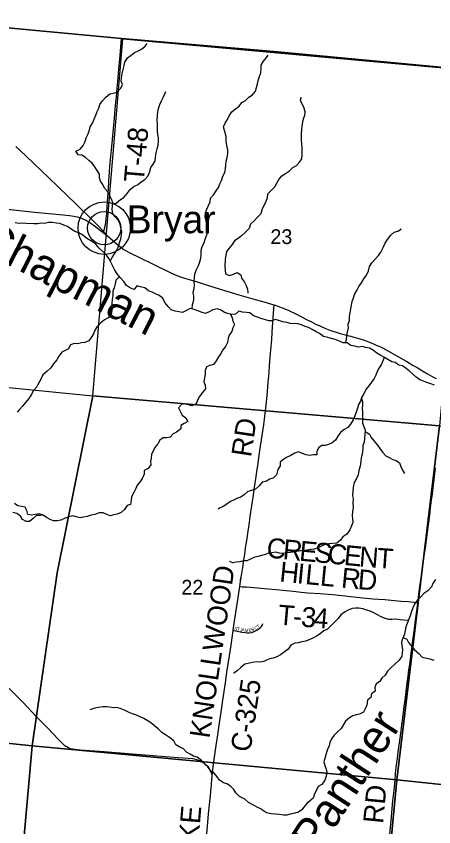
# Model space of a CAD drawing. Extents: x 1410790 to 1770854, y 566777 to 831614.
# Drawn here: x 1579614 to 1585877, y 730938 to 743103 of the extents above; entities that cross this region are included whole.
import ezdxf

# ---------------------------------------------------------------- set-up
doc = ezdxf.new("R2010")
doc.units = 0
for name, color, linetype in [('GM_X_Adjacent_County', 7, 'Continuous'), ('GM_X_County', 7, 'Continuous'), ('GM_X_County_Road', 7, 'Continuous'), ('GM_X_County_Road_Text', 7, 'Continuous'), ('GM_X_Minor_River', 7, 'Continuous'), ('GM_X_Minor_River_Text', 7, 'Continuous'), ('GM_X_Section', 7, 'Continuous'), ('GM_X_Section_Text', 7, 'Continuous'), ('GM_X_Township', 7, 'Continuous'), ('GM_X_Township_Road', 7, 'Continuous'), ('GM_X_Township_Road_Text', 7, 'Continuous'), ('GM_X_Township_Subdivision', 7, 'Continuous'), ('GM_X_Township_Subdivision_Text', 7, 'Continuous'), ('GM_X_Unincorporated', 7, 'Continuous'), ('GM_X_Unincorporated_Location', 7, 'Continuous'), ('GM_X_Unincorporated_Text', 7, 'Continuous')]:
    doc.layers.add(name, color=color, linetype=linetype)

msp = doc.modelspace()

# ---------------------------------------------------------------- linework, layer by layer
at = {"layer": 'GM_X_Adjacent_County'}
msp.add_lwpolyline([(1573718, 743486), (1578363, 743031), (1581192, 742769), (1583476, 742573), (1586458, 742292)], dxfattribs=at)
at = {"layer": 'GM_X_County'}
msp.add_lwpolyline([(1573718, 743486), (1578363, 743031), (1581192, 742769), (1583476, 742573), (1586458, 742292)], dxfattribs=at)
at = {"layer": 'GM_X_County_Road'}
for points in [[(1580926, 739865), (1580912, 739881), (1580857, 739944), (1580800, 740003), (1580682, 740116), (1580600, 740196), (1580518, 740276), (1580376, 740412), (1580246, 740537), (1580094, 740685), (1579999, 740776), (1579870, 740901), (1579668, 741093), (1579608, 741149)], [(1579485, 740206), (1579844, 740169), (1580105, 740143), (1580317, 740121), (1580415, 740110), (1580479, 740100), (1580527, 740090), (1580574, 740077), (1580605, 740066), (1580649, 740045), (1580692, 740022), (1580733, 739996), (1580786, 739958), (1580878, 739889), (1580956, 739829)], [(1580956, 739829), (1580926, 739865)], [(1580956, 739829), (1581019, 739777), (1581143, 739668), (1581181, 739635), (1581220, 739607), (1581262, 739581), (1581320, 739550), (1581452, 739485), (1581925, 739257), (1582000, 739222), (1582061, 739198), (1582139, 739172), (1582312, 739120), (1582594, 739033), (1582955, 738922), (1583128, 738871), (1583397, 738796), (1583475, 738772), (1583484, 738769)], [(1582967, 734544), (1582972, 734579), (1582985, 734671), (1582980, 734637), (1582996, 734737), (1583011, 734831), (1583029, 734944), (1583041, 735025), (1583055, 735123), (1583068, 735204), (1583082, 735301), (1583094, 735382), (1583106, 735463), (1583125, 735593), (1583148, 735755), (1583172, 735917), (1583184, 735998), (1583198, 736096), (1583213, 736193), (1583230, 736307), (1583237, 736355), (1583248, 736437), (1583269, 736583), (1583278, 736648), (1583293, 736745), (1583312, 736875), (1583326, 736972), (1583344, 737102), (1583363, 737265), (1583377, 737412), (1583394, 737608), (1583407, 737756), (1583415, 737854), (1583425, 737985), (1583438, 738148), (1583446, 738246), (1583455, 738360), (1583464, 738508), (1583474, 738639), (1583478, 738704), (1583484, 738769)], [(1583484, 738769), (1583537, 738751), (1583644, 738711), (1583705, 738686), (1583809, 738638), (1583895, 738593), (1583980, 738548), (1584035, 738519), (1584107, 738481), (1584167, 738454), (1584242, 738423), (1584319, 738393), (1584365, 738377), (1584411, 738361), (1584474, 738343), (1584551, 738321), (1584601, 738308), (1584632, 738300), (1584679, 738287), (1584711, 738278), (1584740, 738269), (1584818, 738245), (1584848, 738235), (1584896, 738217), (1584939, 738200), (1584984, 738181), (1585023, 738163), (1585044, 738154), (1585085, 738135), (1585171, 738089), (1585300, 738017), (1585471, 737919), (1585569, 737862), (1585626, 737829), (1585683, 737795), (1585783, 737738), (1585854, 737696), (1585911, 737667)], [(1582869, 733885), (1582870, 733894), (1582890, 734024), (1582942, 734381), (1582967, 734544)], [(1582553, 731693), (1582553, 731703), (1582557, 731732), (1582564, 731798), (1582579, 731912), (1582612, 732156), (1582636, 732318), (1582663, 732497), (1582691, 732692), (1582713, 732838), (1582752, 733098), (1582780, 733293), (1582802, 733439), (1582836, 733666), (1582869, 733885)], [(1582553, 731693), (1582553, 731703), (1582551, 731718), (1582548, 731734), (1582540, 731752), (1582534, 731767), (1582526, 731782), (1582518, 731797), (1582508, 731810), (1582487, 731836), (1582463, 731859), (1582439, 731882), (1582412, 731902), (1582384, 731920), (1582370, 731928), (1582354, 731934), (1582339, 731940), (1582323, 731945), (1582290, 731952), (1582258, 731957), (1582192, 731963), (1582045, 731973), (1581669, 732002), (1581358, 732027), (1580933, 732061), (1580573, 732088), (1580492, 732096), (1580460, 732101), (1580429, 732109), (1580414, 732114), (1580399, 732121), (1580371, 732136), (1580358, 732145), (1580345, 732155), (1580309, 732188), (1580239, 732257), (1580091, 732411), (1579909, 732600), (1579716, 732801), (1579465, 733060)], [(1582421, 730244), (1582423, 730265), (1582440, 730461), (1582459, 730673), (1582489, 731000), (1582500, 731130), (1582527, 731408), (1582538, 731522), (1582543, 731571), (1582550, 731653), (1582553, 731686), (1582553, 731693)]]:
    msp.add_lwpolyline(points, dxfattribs=at)
at = {"layer": 'GM_X_Minor_River'}
for points in [[(1581025, 739429), (1581054, 739483), (1581087, 739535), (1581121, 739590), (1581150, 739647), (1581163, 739703), (1581185, 739762), (1581194, 739820), (1581196, 739870), (1581183, 739930), (1581173, 739983), (1581142, 740040), (1581096, 740093), (1581061, 740144), (1581053, 740202), (1581058, 740256), (1581061, 740308), (1581039, 740367), (1581012, 740417), (1580984, 740472), (1580937, 740523), (1580911, 740576), (1580878, 740627), (1580865, 740677), (1580861, 740731), (1580826, 740788), (1580794, 740841), (1580755, 740896), (1580704, 740936), (1580648, 740985), (1580597, 741019), (1580545, 741024), (1580510, 741077), (1580571, 741109), (1580618, 741162), (1580646, 741221), (1580665, 741275), (1580686, 741328), (1580708, 741380), (1580721, 741444), (1580759, 741499), (1580784, 741560), (1580810, 741616), (1580827, 741671), (1580852, 741722), (1580868, 741780), (1580909, 741835), (1580958, 741888), (1581017, 741936), (1581070, 741949), (1581126, 741962), (1581181, 742024), (1581209, 742077), (1581190, 742128), (1581191, 742178), (1581205, 742240), (1581220, 742303), (1581232, 742361), (1581243, 742413), (1581285, 742480), (1581336, 742520), (1581386, 742557), (1581441, 742584), (1581493, 742606), (1581550, 742651), (1581577, 742694)], [(1582252, 738710), (1582257, 738775), (1582279, 738839), (1582280, 738897), (1582266, 738961), (1582281, 739015), (1582289, 739067), (1582284, 739125), (1582290, 739183), (1582295, 739237), (1582318, 739300), (1582346, 739360), (1582369, 739419), (1582385, 739471), (1582386, 739523), (1582388, 739591), (1582405, 739648), (1582435, 739704), (1582446, 739755), (1582469, 739807), (1582489, 739870), (1582474, 739931), (1582470, 739985), (1582461, 740039), (1582446, 740090), (1582452, 740151), (1582475, 740207), (1582497, 740260), (1582522, 740318), (1582528, 740370), (1582571, 740421), (1582612, 740480), (1582647, 740533), (1582669, 740586), (1582692, 740638), (1582714, 740703), (1582745, 740756), (1582754, 740814), (1582760, 740868), (1582765, 740926), (1582779, 740982), (1582786, 741035), (1582786, 741097), (1582773, 741164), (1582763, 741232), (1582761, 741288), (1582754, 741338), (1582737, 741389), (1582723, 741443), (1582750, 741499), (1582783, 741554), (1582807, 741609), (1582848, 741666), (1582903, 741715), (1582956, 741752), (1582997, 741807), (1583048, 741835), (1583101, 741886), (1583160, 741922), (1583205, 741979), (1583217, 742031), (1583232, 742087), (1583241, 742138), (1583263, 742200), (1583282, 742251), (1583286, 742315), (1583289, 742369), (1583325, 742428), (1583370, 742481), (1583393, 742518)], [(1581060, 740291), (1581113, 740295), (1581176, 740353), (1581227, 740384), (1581280, 740440), (1581324, 740503), (1581381, 740552), (1581435, 740570), (1581490, 740617), (1581543, 740652), (1581588, 740702), (1581612, 740756), (1581631, 740831), (1581667, 740883), (1581696, 740934), (1581705, 740988), (1581715, 741051), (1581730, 741111), (1581742, 741167), (1581749, 741227), (1581749, 741277), (1581740, 741329), (1581731, 741385), (1581735, 741441), (1581734, 741491), (1581728, 741541), (1581735, 741611), (1581739, 741667), (1581748, 741719), (1581770, 741779), (1581791, 741832), (1581820, 741885), (1581843, 741939), (1581856, 741972)], [(1583433, 740482), (1583495, 740541), (1583521, 740599), (1583554, 740654), (1583597, 740707), (1583652, 740742), (1583714, 740783), (1583765, 740830), (1583820, 740860), (1583863, 740911), (1583896, 740963), (1583904, 741017), (1583905, 741077), (1583902, 741131), (1583900, 741193), (1583891, 741244), (1583894, 741344), (1583897, 741400), (1583902, 741460), (1583914, 741512), (1583921, 741564), (1583944, 741617), (1583950, 741670), (1583935, 741724), (1583908, 741777), (1583877, 741832), (1583889, 741884), (1583887, 741886)], [(1583433, 740482), (1583383, 740433), (1583376, 740376), (1583360, 740322), (1583333, 740269), (1583302, 740211), (1583282, 740138), (1583235, 740087), (1583181, 740032), (1583126, 739984), (1583110, 739916), (1583055, 739861), (1582994, 739807), (1582943, 739766), (1582888, 739732), (1582851, 739677), (1582810, 739622), (1582770, 739571), (1582757, 739517), (1582747, 739453), (1582745, 739345), (1582749, 739293), (1582754, 739237), (1582811, 739213), (1582871, 739230), (1582928, 739256), (1582981, 739221), (1582994, 739169), (1583036, 739111), (1583065, 739061), (1583081, 739006), (1583086, 738954), (1583086, 738945)], [(1583404, 738531), (1583339, 738549), (1583283, 738566), (1583232, 738588), (1583173, 738607), (1583120, 738649), (1583068, 738658), (1583008, 738662), (1582955, 738675), (1582904, 738632), (1582848, 738628), (1582788, 738639), (1582737, 738657), (1582686, 738690), (1582627, 738710), (1582562, 738695), (1582508, 738665), (1582455, 738640), (1582402, 738656), (1582340, 738679), (1582281, 738701), (1582224, 738718), (1582169, 738684), (1582108, 738657), (1582051, 738665), (1581999, 738676), (1581940, 738694), (1581893, 738745), (1581845, 738806), (1581811, 738873), (1581758, 738913), (1581702, 738934), (1581651, 738959), (1581600, 738981), (1581541, 739026), (1581478, 739040), (1581422, 739057), (1581383, 739002), (1581326, 739022), (1581267, 739062), (1581226, 739119), (1581180, 739174), (1581128, 739235), (1581091, 739290), (1581068, 739341), (1581032, 739412), (1581010, 739463), (1580969, 739516), (1580919, 739569), (1580858, 739623), (1580810, 739680), (1580759, 739715), (1580672, 739766), (1580612, 739819), (1580555, 739851), (1580493, 739872), (1580438, 739908), (1580382, 739949), (1580326, 739967), (1580267, 739990), (1580215, 739996), (1580158, 740009), (1580100, 740005), (1580038, 739994), (1579982, 739996), (1579932, 739989), (1579878, 739987), (1579762, 739990), (1579710, 739995), (1579652, 739992), (1579599, 740000)], [(1584554, 738200), (1584567, 738253), (1584573, 738305), (1584584, 738362), (1584596, 738424), (1584595, 738483), (1584614, 738534), (1584614, 738594), (1584623, 738650), (1584633, 738712), (1584642, 738768), (1584651, 738820), (1584671, 738876), (1584694, 738935), (1584728, 738997), (1584751, 739048), (1584793, 739102), (1584830, 739161), (1584866, 739218), (1584899, 739283), (1584915, 739345), (1584946, 739403), (1584996, 739456), (1585045, 739511), (1585080, 739562), (1585116, 739631), (1585146, 739695), (1585181, 739752), (1585231, 739819), (1585282, 739860), (1585335, 739879), (1585385, 739909), (1585379, 739906)], [(1581161, 739196), (1581109, 739142), (1581096, 739088), (1581082, 739026), (1581065, 738975), (1581063, 738911), (1581054, 738851), (1581050, 738793), (1581045, 738735), (1581048, 738685), (1581038, 738633), (1580991, 738574), (1580936, 738544), (1580883, 738503), (1580828, 738446), (1580793, 738393), (1580771, 738336), (1580740, 738283), (1580705, 738230), (1580644, 738205), (1580592, 738200), (1580532, 738188), (1580476, 738189), (1580422, 738167), (1580398, 738111), (1580348, 738085), (1580297, 738062), (1580254, 738003), (1580225, 737948), (1580175, 737887), (1580134, 737826), (1580076, 737778), (1580013, 737723), (1579982, 737658), (1579946, 737595), (1579925, 737541), (1579875, 737487), (1579836, 737422), (1579802, 737364), (1579708, 737251), (1579661, 737200), (1579626, 737161)], [(1582830, 738631), (1582853, 738578), (1582865, 738527), (1582886, 738477), (1582863, 738425), (1582849, 738372), (1582808, 738317), (1582793, 738265), (1582783, 738205), (1582754, 738146), (1582713, 738095), (1582681, 738042), (1582650, 737991), (1582613, 737933), (1582571, 737875), (1582519, 737860), (1582469, 737841), (1582447, 737784), (1582448, 737728), (1582436, 737676), (1582427, 737618), (1582446, 737566), (1582452, 737509), (1582405, 737451), (1582363, 737398), (1582334, 737340), (1582311, 737285), (1582248, 737256), (1582193, 737272), (1582141, 737285), (1582091, 737277), (1582048, 737226), (1582074, 737173), (1582105, 737114), (1582158, 737075), (1582186, 737022), (1582131, 736991), (1582081, 736959), (1582083, 736908), (1582020, 736860), (1581968, 736835), (1581921, 736783), (1581870, 736774), (1581817, 736775), (1581766, 736739), (1581737, 736685), (1581691, 736628), (1581645, 736526), (1581639, 736470), (1581628, 736418), (1581631, 736368), (1581591, 736315), (1581535, 736284), (1581533, 736230), (1581506, 736175), (1581477, 736124), (1581429, 736065), (1581408, 736013), (1581377, 735954), (1581343, 735891), (1581340, 735833), (1581330, 735775), (1581280, 735761), (1581240, 735702), (1581189, 735653), (1581129, 735628), (1581079, 735618), (1581024, 735605), (1580973, 735624), (1580918, 735650), (1580856, 735648), (1580793, 735627), (1580739, 735617), (1580679, 735594), (1580625, 735586), (1580571, 735577), (1580513, 735592), (1580462, 735606), (1580405, 735591), (1580349, 735569), (1580284, 735540), (1580228, 735530), (1580174, 735531), (1580123, 735549), (1580070, 735578), (1580019, 735617), (1579956, 735633), (1579898, 735627), (1579845, 735614), (1579788, 735623), (1579773, 735684), (1579747, 735735), (1579639, 735757), (1579588, 735789)], [(1585887, 737568), (1585830, 737584), (1585774, 737605), (1585720, 737627), (1585669, 737644), (1585614, 737687), (1585563, 737733), (1585512, 737776), (1585460, 737814), (1585407, 737857), (1585354, 737868), (1585298, 737904), (1585246, 737915), (1585187, 737949), (1585136, 737980), (1585081, 738013), (1585021, 738047), (1584970, 738086), (1584913, 738120), (1584857, 738129), (1584801, 738147), (1584749, 738138), (1584695, 738149), (1584631, 738163), (1584578, 738200), (1584518, 738200), (1584461, 738227), (1584397, 738249), (1584343, 738268), (1584289, 738279), (1584224, 738297), (1584165, 738341), (1584113, 738366), (1584054, 738402), (1583999, 738431), (1583947, 738448), (1583891, 738470), (1583836, 738487), (1583726, 738490), (1583672, 738507), (1583614, 738517), (1583554, 738534), (1583499, 738549), (1583454, 738533), (1583404, 738531)], [(1585132, 737982), (1585111, 737930), (1585091, 737879), (1585058, 737827), (1585029, 737772), (1585009, 737716), (1584984, 737665), (1584942, 737610), (1584905, 737554), (1584858, 737499), (1584830, 737436), (1584795, 737383), (1584777, 737325), (1584750, 737273), (1584732, 737220), (1584713, 737162), (1584694, 737104), (1584668, 737045), (1584630, 736981), (1584587, 736930), (1584534, 736901), (1584477, 736855), (1584438, 736798), (1584404, 736740), (1584353, 736699), (1584300, 736675), (1584248, 736662), (1584198, 736659), (1584147, 736624), (1584125, 736572), (1584122, 736522), (1584070, 736520), (1584020, 736511), (1583958, 736520), (1583898, 736546), (1583845, 736565), (1583792, 736543), (1583735, 736508), (1583678, 736483), (1583628, 736454), (1583572, 736409), (1583571, 736357), (1583538, 736298), (1583516, 736220), (1583470, 736169), (1583414, 736153), (1583395, 736138), (1583368, 736124)], [(1584791, 737370), (1584809, 737316), (1584810, 737266), (1584805, 737216), (1584807, 737160), (1584810, 737107), (1584807, 736995), (1584826, 736945), (1584849, 736890), (1584845, 736822), (1584840, 736764), (1584834, 736712), (1584813, 736660), (1584812, 736608), (1584802, 736532), (1584788, 736476), (1584785, 736424), (1584771, 736350), (1584754, 736284), (1584742, 736220), (1584717, 736165), (1584681, 736104), (1584669, 736034), (1584662, 735972), (1584658, 735916), (1584669, 735855), (1584662, 735803), (1584668, 735731), (1584660, 735667), (1584653, 735611), (1584656, 735561), (1584664, 735504), (1584643, 735453), (1584616, 735395), (1584574, 735330), (1584515, 735291), (1584480, 735240), (1584424, 735195), (1584360, 735187), (1584304, 735182), (1584245, 735174), (1584191, 735151), (1584136, 735122), (1584081, 735103), (1584027, 735097), (1583971, 735088), (1583907, 735086), (1583846, 735075), (1583796, 735064), (1583730, 735054), (1583667, 735047), (1583613, 735041), (1583561, 735044), (1583507, 735057), (1583451, 735047), (1583398, 735044), (1583351, 735024)], [(1584848, 736870), (1584911, 736830), (1584938, 736779), (1584983, 736726), (1585030, 736667), (1585068, 736614), (1585109, 736560), (1585158, 736507), (1585209, 736482), (1585261, 736450), (1585312, 736435), (1585364, 736398), (1585382, 736347), (1585407, 736292), (1585438, 736240)], [(1583368, 736124), (1583302, 736108), (1583257, 736055), (1583202, 736003), (1583143, 735986), (1583089, 735971), (1583036, 735925), (1582985, 735884), (1582935, 735871), (1582882, 735843), (1582826, 735822), (1582771, 735780), (1582718, 735745), (1582665, 735718), (1582643, 735707)], [(1580023, 735615), (1579971, 735611), (1579919, 735608), (1579868, 735567), (1579815, 735519), (1579761, 735520), (1579710, 735549), (1579679, 735600), (1579622, 735638), (1579565, 735655)], [(1583351, 735024), (1583292, 735009), (1583236, 734995), (1583179, 734978), (1583129, 734952), (1583074, 734931), (1583018, 734930), (1582968, 734914), (1582914, 734907), (1582864, 734901), (1582811, 734920), (1582813, 734918)], [(1585900, 734650), (1585865, 734598), (1585841, 734539), (1585788, 734480), (1585728, 734439), (1585683, 734388), (1585632, 734343)], [(1585632, 734343), (1585590, 734288), (1585563, 734225), (1585542, 734171), (1585520, 734105), (1585503, 734054), (1585479, 733990), (1585458, 733938), (1585439, 733827), (1585407, 733761), (1585394, 733709), (1585395, 733653), (1585405, 733599), (1585402, 733549), (1585395, 733497), (1585359, 733439), (1585290, 733377), (1585232, 733324), (1585181, 733273), (1585149, 733214), (1585096, 733167), (1585069, 733116), (1585014, 733081), (1584993, 733029), (1584995, 732973), (1584942, 732932), (1584935, 732878), (1584884, 732837), (1584874, 732765), (1584850, 732710), (1584823, 732658), (1584764, 732626), (1584714, 732619), (1584664, 732604), (1584611, 732573), (1584555, 732522), (1584518, 732465), (1584490, 732412), (1584439, 732367), (1584382, 732312), (1584342, 732257), (1584317, 732205), (1584306, 732153), (1584280, 732086), (1584258, 732018), (1584241, 731964), (1584228, 731913), (1584242, 731856), (1584265, 731801), (1584272, 731751), (1584261, 731699), (1584243, 731639), (1584197, 731574), (1584143, 731542), (1584117, 731490), (1584090, 731433), (1584072, 731381), (1584071, 731376)], [(1585495, 734032), (1585428, 734041), (1585370, 734043), (1585314, 734056), (1585254, 734048), (1585204, 734049), (1585146, 734062), (1585085, 734088), (1585031, 734119), (1584976, 734147), (1584922, 734176), (1584871, 734189), (1584813, 734207), (1584751, 734220), (1584701, 734218), (1584651, 734215), (1584594, 734188), (1584539, 734159), (1584484, 734117), (1584441, 734066), (1584387, 734007), (1584334, 733956), (1584285, 733905), (1584230, 733880), (1584173, 733835), (1584116, 733799), (1584065, 733768), (1583959, 733722), (1583899, 733712), (1583845, 733699), (1583794, 733694), (1583734, 733666), (1583692, 733604), (1583633, 733558), (1583580, 733517), (1583523, 733488), (1583470, 733468), (1583416, 733457), (1583368, 733440), (1583327, 733419)], [(1585415, 733778), (1585471, 733754), (1585498, 733703), (1585547, 733645), (1585585, 733592), (1585652, 733537), (1585703, 733483), (1585765, 733468), (1585819, 733458), (1585878, 733437)], [(1583327, 733419), (1583269, 733411), (1583217, 733412), (1583155, 733404), (1583095, 733391), (1583042, 733379), (1582983, 733330), (1582930, 733280), (1582879, 733241), (1582883, 733237)], [(1582961, 731393), (1582907, 731447), (1582880, 731499), (1582828, 731547), (1582775, 731582), (1582721, 731600), (1582665, 731639), (1582626, 731690), (1582585, 731745), (1582534, 731775), (1582496, 731834), (1582445, 731879), (1582391, 731933), (1582328, 731982), (1582275, 732000), (1582222, 732029), (1582168, 732058), (1582122, 732110), (1582059, 732139), (1582006, 732167), (1581979, 732229), (1581915, 732277), (1581854, 732317), (1581797, 732354), (1581742, 732410), (1581688, 732451), (1581631, 732497), (1581580, 732534), (1581529, 732562), (1581474, 732587), (1581417, 732614), (1581359, 732634), (1581306, 732655), (1581239, 732687), (1581187, 732707), (1581124, 732728), (1581072, 732724), (1581020, 732733), (1580967, 732736), (1580913, 732738), (1580847, 732727), (1580791, 732719), (1580720, 732691)], [(1583293, 731203), (1583238, 731226), (1583164, 731269), (1583100, 731300), (1583045, 731350), (1582961, 731393)], [(1583293, 731203), (1583368, 731152), (1583440, 731135), (1583506, 731131), (1583558, 731128), (1583622, 731116), (1583676, 731117), (1583726, 731133), (1583800, 731149), (1583850, 731160), (1583912, 731208), (1583993, 731305), (1584071, 731376)]]:
    msp.add_lwpolyline(points, dxfattribs=at)
at = {"layer": 'GM_X_Section'}
for points in [[(1581215, 742765), (1586458, 742290), (1585962, 736953), (1580763, 737405)], [(1575459, 737930), (1580763, 737405), (1580227, 734750), (1579852, 732153), (1574933, 732667)], [(1580763, 737405), (1585962, 736953), (1585324, 731643), (1579852, 732153), (1580227, 734750)], [(1585962, 736953), (1591325, 736493), (1590710, 731075), (1585324, 731643)], [(1579852, 732153), (1579378, 726811), (1574037, 727327), (1574933, 732667)], [(1579852, 732153), (1585324, 731643), (1584812, 726254), (1579378, 726811)], [(1585324, 731643), (1590710, 731075), (1590180, 725772), (1584812, 726254)]]:
    msp.add_lwpolyline(points, close=True, dxfattribs=at)
at = {"layer": 'GM_X_Township'}
msp.add_lwpolyline([(1586458, 742292), (1583476, 742573), (1581192, 742769), (1578363, 743031), (1573718, 743486)], dxfattribs=at)
at = {"layer": 'GM_X_Township_Road'}
for points in [[(1580926, 739865), (1580929, 739879), (1580947, 739950), (1580957, 740004), (1580965, 740070), (1580967, 740103), (1580971, 740149), (1580973, 740184), (1580977, 740232), (1580984, 740329), (1580997, 740509), (1581004, 740623), (1581014, 740771), (1581020, 740851), (1581034, 740998), (1581047, 741145), (1581067, 741357), (1581078, 741471), (1581087, 741569), (1581094, 741651), (1581109, 741814), (1581117, 741895), (1581128, 742026), (1581138, 742123), (1581149, 742254), (1581171, 742514), (1581192, 742769)], [(1585669, 734542), (1585695, 734738), (1585706, 734837), (1585719, 734917), (1585736, 735027), (1585746, 735092), (1585756, 735159), (1585766, 735241), (1585794, 735435), (1585797, 735468), (1585815, 735613), (1585829, 735726), (1585844, 735840), (1585857, 735937), (1585904, 736327)], [(1582967, 734544), (1583002, 734541), (1583068, 734537), (1583231, 734522), (1583394, 734508), (1583512, 734497), (1583661, 734482), (1583766, 734472), (1583887, 734459), (1583987, 734451), (1584174, 734437), (1584296, 734429), (1584409, 734419), (1584546, 734405), (1584720, 734386), (1584863, 734371), (1584964, 734360), (1585045, 734353), (1585140, 734347), (1585289, 734334), (1585385, 734326), (1585499, 734317), (1585581, 734308), (1585614, 734304), (1585637, 734301)], [(1585637, 734301), (1585641, 734332), (1585654, 734429), (1585664, 734511), (1585669, 734542)], [(1585556, 733673), (1585559, 733698), (1585586, 733909), (1585608, 734072), (1585631, 734251), (1585637, 734301)], [(1585174, 730393), (1585206, 730722), (1585236, 731032), (1585263, 731325), (1585280, 731488), (1585295, 731635), (1585304, 731733), (1585314, 731831), (1585331, 731961), (1585344, 732058), (1585377, 732302), (1585399, 732464), (1585417, 732611), (1585434, 732741), (1585441, 732806), (1585456, 732919), (1585468, 733017), (1585479, 733098), (1585490, 733196), (1585503, 733292), (1585515, 733373), (1585544, 733584), (1585556, 733673)]]:
    msp.add_lwpolyline(points, dxfattribs=at)
at = {"layer": 'GM_X_Township_Subdivision'}
msp.add_lwpolyline([(1582869, 733885), (1582904, 733878), (1582997, 733860), (1583048, 733852), (1583080, 733849), (1583096, 733849), (1583112, 733851), (1583144, 733856), (1583175, 733866), (1583204, 733878), (1583232, 733894), (1583259, 733913), (1583271, 733923), (1583283, 733934), (1583293, 733946), (1583302, 733960), (1583308, 733975), (1583313, 733990)], dxfattribs=at)
at = {"layer": 'GM_X_Unincorporated'}
for radius in [393, 249]:
    msp.add_circle((1580934, 739922), radius, dxfattribs=at)
at = {"layer": 'GM_X_Unincorporated_Location'}
msp.add_line((1580934, 739922), (1580934, 739922), dxfattribs=at)

# ---------------------------------------------------------------- texts
at = {"layer": 'GM_X_County_Road_Text'}
for s, rotation, p in [('RD', 81.3945, (1583135, 736476)), ('KNOLLWOOD', 81.6165, (1582511, 732256)), ('C-325', 81.5623, (1583125, 732049)), ('PIKE', 85.3384, (1582317, 730329))]:
    msp.add_text(s, height=300, rotation=rotation, dxfattribs=at).set_placement(p)
at = {"layer": 'GM_X_Minor_River_Text'}
for s, height, rotation, p in [('Chapman', 500, 333.0178, (1579005, 739613)), ('Panther', 499.9, 57.0008, (1584128, 730510))]:
    msp.add_text(s, height=height, rotation=rotation, dxfattribs=at).set_placement(p)
at = {"layer": 'GM_X_Section_Text'}
for s, p in [('23', (1583426, 739684)), ('22', (1582091, 734423))]:
    msp.add_text(s, height=221, rotation=0, dxfattribs=at).set_placement(p)
at = {"layer": 'GM_X_Township_Road_Text'}
for s, rotation, p in [('T-48', 85.1238, (1581527, 740602)), ('C', 354.5434, (1583359, 734980)), ('R', 354.5434, (1583604, 734956)), ('E', 354.5434, (1583850, 734933)), ('S', 354.5466, (1584073, 734912)), ('C', 354.5434, (1584274, 734892)), ('E', 354.5411, (1584520, 734869)), ('N', 355.4262, (1584748, 734847)), ('T', 355.8761, (1585014, 734826)), ('H', 354.3666, (1583554, 734620)), ('I', 354.3632, (1583816, 734594)), ('L', 354.3675, (1583939, 734582)), ('L', 354.364, (1584162, 734560)), ('R', 354.5854, (1584479, 734529)), ('D', 355.5021, (1584729, 734505)), ('T', 355.0783, (1583532, 733974)), ('3', 355.1273, (1583879, 733944)), ('4', 355.2724, (1584064, 733928)), ('-', 355.091, (1583756, 733954)), ('RD', 84.5777, (1585115, 730977))]:
    msp.add_text(s, height=300, rotation=rotation, dxfattribs=at).set_placement(p)
at = {"layer": 'GM_X_Township_Subdivision_Text'}
for s, rotation, p in [('S', 340.0356, (1582878, 733897)), ('T', 348.3142, (1582919, 733883)), ('J', 350.0069, (1582968, 733873)), ('A', 352.8025, (1582992, 733869)), ('M', 355.2207, (1583038, 733863)), ('E', 12.6818, (1583107, 733860)), ('S', 18.5763, (1583147, 733869)), ('C', 28.2914, (1583201, 733890)), ('T', 38.2708, (1583244, 733914))]:
    msp.add_text(s, height=50, rotation=rotation, dxfattribs=at).set_placement(p)
at = {"layer": 'GM_X_Unincorporated_Text'}
msp.add_text('Bryar', height=417, rotation=0, dxfattribs=at).set_placement((1581272, 739846))

doc.saveas('drawing.dxf')
